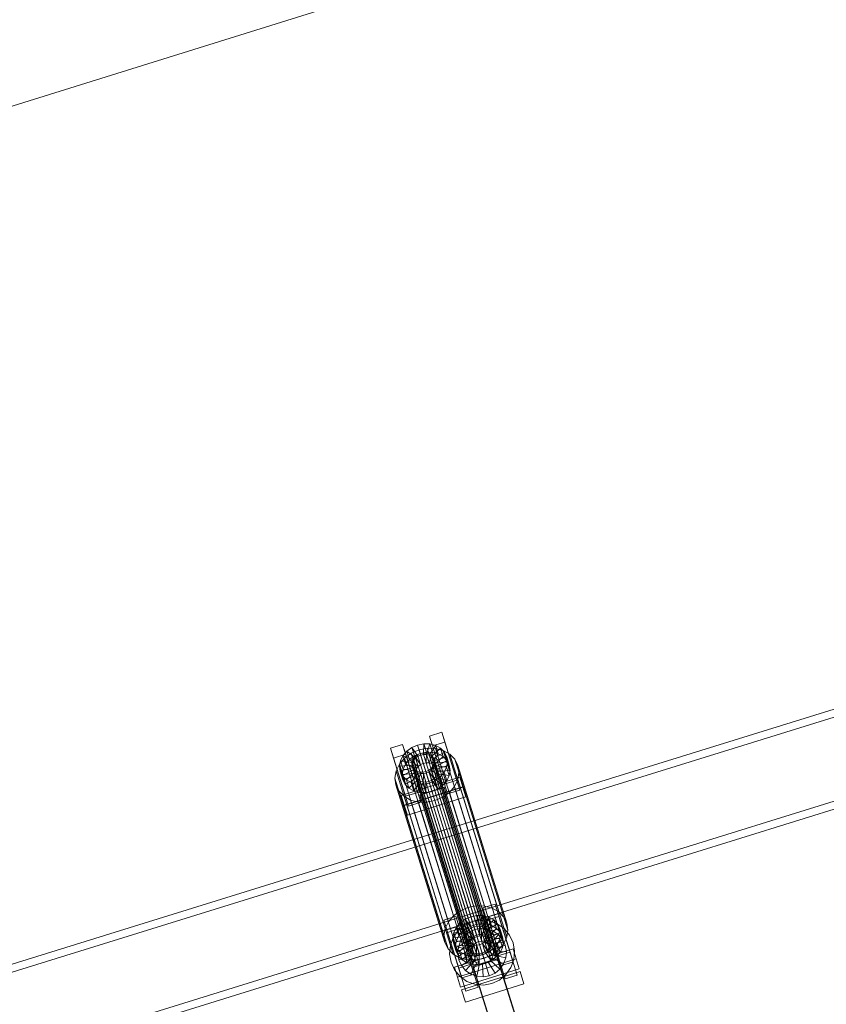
# Model space of a CAD drawing. Header units: millimetres. Extents: x -4395 to 65662, y -65530 to 6847.
# Tile 822 of 1034: x 21637 to 22267, y 2570 to 3340. Entities that reach past the tile are written whole.
import ezdxf

# ---------------------------------------------------------------- set-up
doc = ezdxf.new("R2010")
doc.units = ezdxf.units.MM
doc.layers.add('COTAS_P', color=1, linetype='Continuous', lineweight=0)
doc.layers.add('lateral_C02', color=7, linetype='Continuous', lineweight=0)
doc.dimstyles.new('R19_100', dxfattribs={"dimtxt": 250, "dimasz": 150, "dimexe": 150, "dimexo": 80, "dimgap": 100, "dimtad": 1, "dimtih": 1, "dimtoh": 1, "dimdsep": 46, "dimcen": 0.09, "dimadec": 0, "dimazin": 0, "dimtfac": 1, "dimtdec": 4, "dimtofl": 0, "dimtmove": 0, "dimatfit": 3, "dimfxl": 1, "dimtolj": 1, "dimtzin": 0, "dimarcsym": 0})

# ---------------------------------------------------------------- blocks, each defined once
blk = doc.blocks.new('DIM_R33_4')
at = {"layer": 'COTAS_P'}
for p, q in [((15248.37, 1279.09), (24311.82, 4109.09)), ((24311.82, 4109.09), (24155.23, 4107.34)), ((24311.82, 4109.09), (24182.05, 4021.43)), ((24580.07, 3250), (24311.82, 4109.09)), ((15248.37, 1279.09), (15378.14, 1366.76)), ((15248.37, 1279.09), (15404.97, 1280.85)), ((15516.62, 420), (15248.37, 1279.09))]:
    blk.add_line(p, q, dxfattribs=at)
blk.add_text('9495 P', height=250, rotation=17.34062, dxfattribs=at).set_placement((19750.29, 2789.55))

msp = doc.modelspace()

# ---------------------------------------------------------------- linework, layer by layer
at = {"layer": 'lateral_C02'}
for p, q in [((22541.592, 2884.136), (21968.557, 2706.282)), ((21970.336, 2700.552), (22543.371, 2878.406)), ((21988.96, 2640.547), (22561.995, 2818.4)), ((22563.773, 2812.67), (21990.738, 2634.816)), ((21957.23, 2779.726), (21966.775, 2782.707)), ((21959.61, 2772.057), (21957.23, 2779.726)), ((21957.23, 2779.726), (21968.981, 2742.204)), ((21966.775, 2782.707), (21969.156, 2775.037)), ((21978.526, 2745.184), (21966.775, 2782.707)), ((21926.684, 2770.188), (21936.23, 2773.169)), ((21929.065, 2762.519), (21926.684, 2770.188)), ((21926.684, 2770.188), (21938.435, 2732.666)), ((21936.23, 2773.169), (21938.61, 2765.5)), ((21947.98, 2735.646), (21936.23, 2773.169)), ((21939.434, 2767.951), (21943.344, 2770.801)), ((21943.344, 2770.801), (21947.879, 2772.773)), ((21948.179, 2764.022), (21943.344, 2770.801)), ((21943.344, 2770.801), (21945.384, 2764.227)), ((21947.879, 2772.773), (21952.732, 2773.732)), ((21950.327, 2764.956), (21947.879, 2772.773)), ((21947.879, 2772.773), (21949.919, 2766.199)), ((21949.033, 2769.011), (21955.52, 2770.294)), ((21952.626, 2765.41), (21952.732, 2773.732)), ((21952.732, 2773.732), (21957.571, 2773.614)), ((21952.732, 2773.732), (21954.772, 2767.159)), ((21954.918, 2765.354), (21957.571, 2773.614)), ((21955.52, 2770.294), (21961.989, 2770.136)), ((21955.52, 2770.294), (21993.775, 2647.039)), ((21957.047, 2764.792), (21962.066, 2772.427)), ((21957.571, 2773.614), (21962.066, 2772.427)), ((21957.571, 2773.614), (21959.611, 2767.041)), ((21958.869, 2763.761), (21965.911, 2770.251)), ((21969.156, 2775.037), (21959.61, 2772.057)), ((21971.361, 2734.534), (21959.61, 2772.057)), ((21962.066, 2772.427), (21965.911, 2770.251)), ((21962.066, 2772.427), (21964.106, 2765.853)), ((21965.911, 2770.251), (21968.845, 2767.234)), ((21965.911, 2770.251), (21967.952, 2763.677)), ((21969.156, 2775.037), (21980.906, 2737.515)), ((21938.61, 2765.5), (21929.065, 2762.519)), ((21940.815, 2724.997), (21929.065, 2762.519)), ((21933.71, 2757.842), (21937.743, 2762.566)), ((21934.498, 2760.442), (21936.417, 2764.418)), ((21936.417, 2764.418), (21939.434, 2767.951)), ((21944.898, 2760.998), (21936.417, 2764.418)), ((21936.417, 2764.418), (21938.457, 2757.845)), ((21937.743, 2762.566), (21942.969, 2766.375)), ((21937.743, 2762.566), (21975.998, 2639.311)), ((21938.61, 2765.5), (21950.361, 2727.977)), ((21946.327, 2762.672), (21939.434, 2767.951)), ((21939.434, 2767.951), (21941.474, 2761.378)), ((21945.384, 2764.227), (21941.474, 2761.378)), ((21942.969, 2766.375), (21949.033, 2769.011)), ((21942.969, 2766.375), (21981.224, 2643.12)), ((21944.558, 2762.094), (21945.987, 2763.767)), ((21946.327, 2762.672), (21944.898, 2760.998)), ((21949.919, 2766.199), (21945.384, 2764.227)), ((21945.384, 2764.227), (21950.219, 2757.448)), ((21945.987, 2763.767), (21947.839, 2765.117)), ((21945.987, 2763.767), (21990.362, 2620.792)), ((21948.179, 2764.022), (21946.327, 2762.672)), ((21948.367, 2756.098), (21946.327, 2762.672)), ((21947.839, 2765.117), (21949.987, 2766.051)), ((21947.839, 2765.117), (21992.214, 2622.142)), ((21950.327, 2764.956), (21948.179, 2764.022)), ((21950.219, 2757.448), (21948.179, 2764.022)), ((21949.033, 2769.011), (21987.287, 2645.756)), ((21954.772, 2767.159), (21949.919, 2766.199)), ((21949.919, 2766.199), (21952.367, 2758.382)), ((21949.987, 2766.051), (21952.286, 2766.506)), ((21949.987, 2766.051), (21994.363, 2623.076)), ((21952.626, 2765.41), (21950.327, 2764.956)), ((21952.367, 2758.382), (21950.327, 2764.956)), ((21952.286, 2766.506), (21954.578, 2766.45)), ((21952.286, 2766.506), (21996.661, 2623.53)), ((21954.918, 2765.354), (21952.626, 2765.41)), ((21954.666, 2758.837), (21952.626, 2765.41)), ((21954.578, 2766.45), (21956.707, 2765.887)), ((21954.578, 2766.45), (21998.953, 2623.475)), ((21954.772, 2767.159), (21954.666, 2758.837)), ((21959.611, 2767.041), (21954.772, 2767.159)), ((21957.047, 2764.792), (21954.918, 2765.354)), ((21956.958, 2758.781), (21954.918, 2765.354)), ((21956.707, 2765.887), (21958.529, 2764.857)), ((21956.707, 2765.887), (22001.083, 2622.912)), ((21959.611, 2767.041), (21956.958, 2758.781)), ((21958.869, 2763.761), (21957.047, 2764.792)), ((21959.087, 2758.218), (21957.047, 2764.792)), ((21958.529, 2764.857), (21959.918, 2763.428)), ((21958.529, 2764.857), (22002.904, 2621.881)), ((21960.258, 2762.332), (21958.869, 2763.761)), ((21960.909, 2757.187), (21958.869, 2763.761)), ((21964.106, 2765.853), (21959.087, 2758.218)), ((21964.106, 2765.853), (21959.611, 2767.041)), ((21959.918, 2763.428), (21960.781, 2761.698)), ((21959.918, 2763.428), (22004.294, 2620.452)), ((21960.258, 2762.332), (21968.845, 2767.234)), ((21967.952, 2763.677), (21960.909, 2757.187)), ((21970.667, 2763.583), (21961.121, 2760.603)), ((21961.989, 2770.136), (21967.998, 2768.549)), ((21961.989, 2770.136), (22000.243, 2646.882)), ((21967.952, 2763.677), (21964.106, 2765.853)), ((21970.885, 2760.661), (21967.952, 2763.677)), ((21967.998, 2768.549), (21973.139, 2765.639)), ((21967.998, 2768.549), (22006.253, 2645.294)), ((21968.845, 2767.234), (21970.667, 2763.583)), ((21968.845, 2767.234), (21970.885, 2760.661)), ((21972.707, 2757.01), (21970.667, 2763.583)), ((21970.667, 2763.583), (21971.253, 2759.546)), ((21973.139, 2765.639), (21977.061, 2761.607)), ((21973.139, 2765.639), (22011.394, 2642.385)), ((21931.144, 2752.527), (21933.71, 2757.842)), ((21933.71, 2757.842), (21971.964, 2634.588)), ((21933.808, 2756.294), (21934.498, 2760.442)), ((21943.662, 2757.15), (21933.808, 2756.294)), ((21933.808, 2756.294), (21935.848, 2749.721)), ((21934.394, 2752.257), (21933.808, 2756.294)), ((21943.939, 2755.238), (21934.394, 2752.257)), ((21943.989, 2759.115), (21934.498, 2760.442)), ((21934.498, 2760.442), (21936.538, 2753.869)), ((21938.457, 2757.845), (21936.538, 2753.869)), ((21941.474, 2761.378), (21938.457, 2757.845)), ((21938.457, 2757.845), (21946.938, 2754.425)), ((21941.474, 2761.378), (21948.367, 2756.098)), ((21943.322, 2758.246), (21943.649, 2760.21)), ((21943.599, 2756.333), (21943.322, 2758.246)), ((21943.322, 2758.246), (21987.697, 2615.27)), ((21944.462, 2754.604), (21943.599, 2756.333)), ((21943.599, 2756.333), (21987.975, 2613.358)), ((21943.649, 2760.21), (21944.558, 2762.094)), ((21943.649, 2760.21), (21988.024, 2617.235)), ((21943.989, 2759.115), (21943.662, 2757.15)), ((21945.702, 2750.576), (21943.662, 2757.15)), ((21943.662, 2757.15), (21943.939, 2755.238)), ((21945.98, 2748.664), (21943.939, 2755.238)), ((21943.939, 2755.238), (21944.802, 2753.508)), ((21944.898, 2760.998), (21943.989, 2759.115)), ((21946.029, 2752.541), (21943.989, 2759.115)), ((21944.558, 2762.094), (21988.933, 2619.118)), ((21946.938, 2754.425), (21944.898, 2760.998)), ((21946.938, 2754.425), (21948.367, 2756.098)), ((21948.367, 2756.098), (21950.219, 2757.448)), ((21950.219, 2757.448), (21952.367, 2758.382)), ((21952.367, 2758.382), (21954.666, 2758.837)), ((21954.666, 2758.837), (21956.958, 2758.781)), ((21956.958, 2758.781), (21959.087, 2758.218)), ((21959.823, 2755.938), (21958.394, 2754.264)), ((21958.734, 2753.168), (21960.163, 2754.842)), ((21959.087, 2758.218), (21960.909, 2757.187)), ((21960.732, 2757.821), (21959.823, 2755.938)), ((21959.823, 2755.938), (22004.198, 2612.962)), ((21960.163, 2754.842), (21961.072, 2756.725)), ((21960.163, 2754.842), (21968.644, 2751.422)), ((21962.203, 2748.269), (21960.163, 2754.842)), ((21961.121, 2760.603), (21960.258, 2762.332)), ((21962.299, 2755.759), (21960.258, 2762.332)), ((21961.059, 2759.786), (21960.732, 2757.821)), ((21960.732, 2757.821), (22005.107, 2614.846)), ((21960.781, 2761.698), (21961.059, 2759.786)), ((22005.157, 2618.723), (21960.781, 2761.698)), ((21960.909, 2757.187), (21962.299, 2755.759)), ((21961.059, 2759.786), (22005.434, 2616.811)), ((21961.072, 2756.725), (21961.399, 2758.69)), ((21961.072, 2756.725), (21970.563, 2755.398)), ((21963.112, 2750.152), (21961.072, 2756.725)), ((21961.121, 2760.603), (21963.162, 2754.029)), ((21961.399, 2758.69), (21961.121, 2760.603)), ((21961.399, 2758.69), (21971.253, 2759.546)), ((21963.439, 2752.117), (21961.399, 2758.69)), ((21970.885, 2760.661), (21962.299, 2755.759)), ((21962.299, 2755.759), (21963.162, 2754.029)), ((21963.162, 2754.029), (21972.707, 2757.01)), ((21970.563, 2755.398), (21968.644, 2751.422)), ((21971.253, 2759.546), (21970.563, 2755.398)), ((21970.563, 2755.398), (21972.603, 2748.825)), ((21972.707, 2757.01), (21970.885, 2760.661)), ((21971.253, 2759.546), (21973.293, 2752.972)), ((21973.293, 2752.972), (21972.707, 2757.01)), ((21977.061, 2761.607), (21979.496, 2756.726)), ((21977.061, 2761.607), (22015.316, 2638.352)), ((21979.496, 2756.726), (21980.279, 2751.329)), ((22017.751, 2633.471), (21979.496, 2756.726)), ((21930.222, 2746.982), (21931.144, 2752.527)), ((21931.144, 2752.527), (21969.399, 2629.272)), ((21934.394, 2752.257), (21936.434, 2745.684)), ((21936.216, 2748.606), (21934.394, 2752.257)), ((21935.082, 2733.335), (21980.9, 2747.642)), ((21936.538, 2753.869), (21935.848, 2749.721)), ((21935.848, 2749.721), (21945.702, 2750.576)), ((21935.848, 2749.721), (21936.434, 2745.684)), ((21944.802, 2753.508), (21936.216, 2748.606)), ((21936.216, 2748.606), (21938.256, 2742.032)), ((21939.149, 2745.59), (21936.216, 2748.606)), ((21936.434, 2745.684), (21945.98, 2748.664)), ((21936.538, 2753.869), (21946.029, 2752.541)), ((21946.192, 2752.079), (21939.149, 2745.59)), ((21948.014, 2751.049), (21942.995, 2743.413)), ((21945.852, 2753.175), (21944.462, 2754.604)), ((21944.462, 2754.604), (21988.838, 2611.628)), ((21946.843, 2746.935), (21944.802, 2753.508)), ((21944.802, 2753.508), (21946.192, 2752.079)), ((21945.702, 2750.576), (21946.029, 2752.541)), ((21945.98, 2748.664), (21945.702, 2750.576)), ((21947.674, 2752.144), (21945.852, 2753.175)), ((21945.852, 2753.175), (21990.227, 2610.2)), ((21946.843, 2746.935), (21945.98, 2748.664)), ((21946.029, 2752.541), (21946.938, 2754.425)), ((21948.232, 2745.506), (21946.192, 2752.079)), ((21946.192, 2752.079), (21948.014, 2751.049)), ((21950.143, 2750.486), (21947.49, 2742.226)), ((21949.803, 2751.582), (21947.674, 2752.144)), ((21947.674, 2752.144), (21992.049, 2609.169)), ((21950.054, 2744.475), (21948.014, 2751.049)), ((21948.014, 2751.049), (21950.143, 2750.486)), ((21952.095, 2751.526), (21949.803, 2751.582)), ((21949.803, 2751.582), (21994.178, 2608.606)), ((21952.183, 2743.912), (21950.143, 2750.486)), ((21950.143, 2750.486), (21952.435, 2750.43)), ((21954.394, 2751.98), (21952.095, 2751.526)), ((21952.095, 2751.526), (21996.471, 2608.55)), ((21952.435, 2750.43), (21952.329, 2742.108)), ((21952.435, 2750.43), (21954.734, 2750.885)), ((21954.475, 2743.857), (21952.435, 2750.43)), ((21956.542, 2752.914), (21954.394, 2751.98)), ((21954.394, 2751.98), (21998.769, 2609.005)), ((21954.734, 2750.885), (21956.882, 2751.819)), ((21954.734, 2750.885), (21957.182, 2743.067)), ((21956.774, 2744.311), (21954.734, 2750.885)), ((21958.394, 2754.264), (21956.542, 2752.914)), ((21956.542, 2752.914), (22000.918, 2609.939)), ((21956.882, 2751.819), (21958.734, 2753.168)), ((21956.882, 2751.819), (21961.717, 2745.039)), ((21958.922, 2745.245), (21956.882, 2751.819)), ((21958.394, 2754.264), (22002.769, 2611.289)), ((21958.734, 2753.168), (21965.627, 2747.889)), ((21960.774, 2746.595), (21958.734, 2753.168)), ((21962.203, 2748.269), (21960.774, 2746.595)), ((21965.627, 2747.889), (21961.717, 2745.039)), ((21963.112, 2750.152), (21962.203, 2748.269)), ((21970.684, 2744.848), (21962.203, 2748.269)), ((21963.439, 2752.117), (21963.112, 2750.152)), ((21972.603, 2748.825), (21963.112, 2750.152)), ((21963.162, 2754.029), (21963.439, 2752.117)), ((21973.293, 2752.972), (21963.439, 2752.117)), ((21968.644, 2751.422), (21965.627, 2747.889)), ((21965.627, 2747.889), (21967.667, 2741.315)), ((21968.644, 2751.422), (21970.684, 2744.848)), ((21970.684, 2744.848), (21972.603, 2748.825)), ((21972.603, 2748.825), (21973.293, 2752.972)), ((21980.279, 2751.329), (21979.357, 2745.784)), ((21980.279, 2751.329), (22018.534, 2628.074)), ((21980.9, 2747.642), (21983.28, 2739.972)), ((21983.348, 2739.824), (21980.9, 2747.642)), ((21931.005, 2741.585), (21930.222, 2746.982)), ((21930.222, 2746.982), (21968.477, 2623.727)), ((21933.441, 2736.704), (21931.005, 2741.585)), ((21931.005, 2741.585), (21969.26, 2618.33)), ((21936.434, 2745.684), (21938.256, 2742.032)), ((21983.28, 2739.972), (21937.462, 2725.666)), ((21983.348, 2739.824), (21937.53, 2725.518)), ((21938.256, 2742.032), (21946.843, 2746.935)), ((21938.256, 2742.032), (21941.19, 2739.016)), ((21939.149, 2745.59), (21941.19, 2739.016)), ((21942.995, 2743.413), (21939.149, 2745.59)), ((21941.19, 2739.016), (21948.232, 2745.506)), ((21942.995, 2743.413), (21945.035, 2736.84)), ((21947.49, 2742.226), (21942.995, 2743.413)), ((21945.035, 2736.84), (21950.054, 2744.475)), ((21948.232, 2745.506), (21946.843, 2746.935)), ((21947.49, 2742.226), (21949.531, 2735.652)), ((21952.329, 2742.108), (21947.49, 2742.226)), ((21950.054, 2744.475), (21948.232, 2745.506)), ((21949.531, 2735.652), (21952.183, 2743.912)), ((21949.598, 2733.795), (21968.689, 2739.756)), ((21968.764, 2739.513), (21949.674, 2733.552)), ((21952.183, 2743.912), (21950.054, 2744.475)), ((21954.475, 2743.857), (21952.183, 2743.912)), ((21957.182, 2743.067), (21952.329, 2742.108)), ((21952.329, 2742.108), (21954.369, 2735.534)), ((21954.369, 2735.534), (21954.475, 2743.857)), ((21956.774, 2744.311), (21954.475, 2743.857)), ((21958.922, 2745.245), (21956.774, 2744.311)), ((21959.222, 2736.494), (21956.774, 2744.311)), ((21961.717, 2745.039), (21957.182, 2743.067)), ((21957.182, 2743.067), (21959.222, 2736.494)), ((21960.774, 2746.595), (21958.922, 2745.245)), ((21963.757, 2738.466), (21958.922, 2745.245)), ((21967.667, 2741.315), (21960.774, 2746.595)), ((21961.717, 2745.039), (21963.757, 2738.466)), ((21963.757, 2738.466), (21967.667, 2741.315)), ((21967.667, 2741.315), (21970.684, 2744.848)), ((21968.689, 2739.756), (21968.764, 2739.513)), ((22029.081, 2546.351), (21968.689, 2739.756)), ((21968.764, 2739.513), (22029.157, 2546.108)), ((21978.526, 2745.184), (21968.981, 2742.204)), ((21968.981, 2742.204), (21971.361, 2734.534)), ((21976.792, 2740.468), (21972.758, 2735.745)), ((21979.357, 2745.784), (21976.792, 2740.468)), ((21976.792, 2740.468), (22015.046, 2617.214)), ((21980.906, 2737.515), (21978.526, 2745.184)), ((21979.357, 2745.784), (22017.612, 2622.529)), ((21983.28, 2739.972), (21985.728, 2732.155)), ((21985.728, 2732.155), (21983.348, 2739.824)), ((21937.362, 2732.671), (21933.441, 2736.704)), ((21933.441, 2736.704), (21971.695, 2613.449)), ((21937.462, 2725.666), (21935.082, 2733.335)), ((21935.082, 2733.335), (21937.53, 2725.518)), ((21942.503, 2729.762), (21937.362, 2732.671)), ((21937.362, 2732.671), (21975.617, 2609.417)), ((21947.98, 2735.646), (21938.435, 2732.666)), ((21938.435, 2732.666), (21940.815, 2724.997)), ((21939.91, 2717.849), (21985.728, 2732.155)), ((21941.19, 2739.016), (21945.035, 2736.84)), ((21945.035, 2736.84), (21949.531, 2735.652)), ((21950.361, 2727.977), (21947.98, 2735.646)), ((21949.531, 2735.652), (21954.369, 2735.534)), ((21949.674, 2733.552), (21949.598, 2733.795)), ((22009.991, 2540.39), (21949.598, 2733.795)), ((22010.066, 2540.147), (21949.674, 2733.552)), ((21954.369, 2735.534), (21959.222, 2736.494)), ((21959.222, 2736.494), (21963.757, 2738.466)), ((21967.532, 2731.936), (21961.469, 2729.3)), ((21972.758, 2735.745), (21967.532, 2731.936)), ((21967.532, 2731.936), (22005.787, 2608.681)), ((21971.361, 2734.534), (21980.906, 2737.515)), ((21972.758, 2735.745), (22011.013, 2612.491)), ((21939.91, 2717.849), (21937.462, 2725.666)), ((21937.53, 2725.518), (21939.91, 2717.849)), ((21940.815, 2724.997), (21950.361, 2727.977)), ((21948.513, 2728.175), (21942.503, 2729.762)), ((21942.503, 2729.762), (21980.758, 2606.508)), ((21954.982, 2728.017), (21948.513, 2728.175)), ((21948.513, 2728.175), (21986.768, 2604.92)), ((21961.469, 2729.3), (21954.982, 2728.017)), ((21954.982, 2728.017), (21993.236, 2604.762)), ((21961.469, 2729.3), (21999.723, 2606.045)), ((21968.557, 2706.282), (21032.6, 2415.788)), ((21988.96, 2640.547), (21968.557, 2706.282)), ((21968.557, 2706.282), (21970.336, 2700.552)), ((21034.379, 2410.057), (21970.336, 2700.552)), ((21970.336, 2700.552), (21990.738, 2634.816)), ((21993.775, 2647.039), (21987.287, 2645.756)), ((22000.243, 2646.882), (21993.775, 2647.039)), ((21998.885, 2645.515), (22008.431, 2648.496)), ((22008.431, 2648.496), (22010.811, 2640.827)), ((22020.181, 2610.974), (22008.431, 2648.496)), ((21053.003, 2350.052), (21988.96, 2640.547)), ((21981.224, 2643.12), (21975.998, 2639.311)), ((21987.287, 2645.756), (21981.224, 2643.12)), ((21989.534, 2638.562), (21994.387, 2639.522)), ((21994.281, 2631.2), (21994.387, 2639.522)), ((21994.387, 2639.522), (21999.226, 2639.404)), ((21994.387, 2639.522), (21996.427, 2632.948)), ((21996.573, 2631.144), (21999.226, 2639.404)), ((22001.265, 2637.846), (21998.885, 2645.515)), ((21998.885, 2645.515), (22010.636, 2607.993)), ((21999.226, 2639.404), (22003.721, 2638.216)), ((21999.226, 2639.404), (22001.266, 2632.83)), ((22006.253, 2645.294), (22000.243, 2646.882)), ((22010.811, 2640.827), (22001.265, 2637.846)), ((22011.394, 2642.385), (22006.253, 2645.294)), ((22010.811, 2640.827), (22022.561, 2603.304)), ((22015.316, 2638.352), (22011.394, 2642.385)), ((21990.738, 2634.816), (21054.781, 2344.322)), ((21968.34, 2635.978), (21977.885, 2638.958)), ((21970.72, 2628.309), (21968.34, 2635.978)), ((21968.34, 2635.978), (21980.09, 2598.455)), ((21971.964, 2634.588), (21969.399, 2629.272)), ((21975.998, 2639.311), (21971.964, 2634.588)), ((21977.885, 2638.958), (21980.265, 2631.289)), ((21989.636, 2601.436), (21977.885, 2638.958)), ((21978.072, 2630.208), (21981.089, 2633.741)), ((21979.63, 2627.783), (21984.721, 2632.031)), ((21981.089, 2633.741), (21984.999, 2636.59)), ((21987.982, 2628.461), (21981.089, 2633.741)), ((21981.089, 2633.741), (21983.129, 2627.167)), ((21984.721, 2632.031), (21990.738, 2634.816)), ((21984.999, 2636.59), (21989.534, 2638.562)), ((21989.834, 2629.811), (21984.999, 2636.59)), ((21984.999, 2636.59), (21987.039, 2630.017)), ((21991.575, 2631.989), (21987.039, 2630.017)), ((21991.982, 2630.745), (21989.534, 2638.562)), ((21989.534, 2638.562), (21991.575, 2631.989)), ((21990.738, 2634.816), (21997.272, 2635.949)), ((21996.427, 2632.948), (21991.575, 2631.989)), ((21991.575, 2631.989), (21994.023, 2624.171)), ((21996.427, 2632.948), (21996.321, 2624.626)), ((22001.266, 2632.83), (21996.427, 2632.948)), ((21997.272, 2635.949), (22003.875, 2635.353)), ((22001.266, 2632.83), (21998.613, 2624.57)), ((21998.702, 2630.581), (22003.721, 2638.216)), ((22000.524, 2629.55), (22007.567, 2636.04)), ((22005.761, 2631.643), (22000.743, 2624.008)), ((22013.016, 2600.324), (22001.265, 2637.846)), ((22005.761, 2631.643), (22001.266, 2632.83)), ((22001.914, 2628.122), (22010.5, 2633.024)), ((22001.954, 2635.804), (22011.499, 2638.784)), ((22001.954, 2635.804), (22016.26, 2589.985)), ((22003.721, 2638.216), (22007.567, 2636.04)), ((22003.721, 2638.216), (22005.761, 2631.643)), ((22003.875, 2635.353), (22010.1, 2633.068)), ((22009.607, 2629.467), (22005.761, 2631.643)), ((22007.567, 2636.04), (22010.5, 2633.024)), ((22007.567, 2636.04), (22009.607, 2629.467)), ((22010.1, 2633.068), (22015.521, 2629.25)), ((22010.5, 2633.024), (22012.322, 2629.373)), ((22010.5, 2633.024), (22012.54, 2626.45)), ((22025.806, 2592.966), (22011.499, 2638.784)), ((22017.751, 2633.471), (22015.316, 2638.352)), ((22018.534, 2628.074), (22017.751, 2633.471)), ((21969.399, 2629.272), (21968.477, 2623.727)), ((21980.265, 2631.289), (21970.72, 2628.309)), ((21982.47, 2590.786), (21970.72, 2628.309)), ((21971.408, 2626.266), (21980.954, 2629.247)), ((21971.408, 2626.266), (21985.715, 2580.448)), ((21975.463, 2622.084), (21976.153, 2626.232)), ((21975.812, 2622.362), (21979.63, 2627.783)), ((21976.153, 2626.232), (21978.072, 2630.208)), ((21985.644, 2624.904), (21976.153, 2626.232)), ((21976.153, 2626.232), (21978.194, 2619.658)), ((21986.553, 2626.788), (21978.072, 2630.208)), ((21978.072, 2630.208), (21980.112, 2623.634)), ((21983.129, 2627.167), (21980.112, 2623.634)), ((21980.265, 2631.289), (21992.016, 2593.767)), ((21995.26, 2583.428), (21980.954, 2629.247)), ((21987.039, 2630.017), (21983.129, 2627.167)), ((21983.129, 2627.167), (21990.022, 2621.888)), ((21984.336, 2623.446), (21988.145, 2626.623)), ((21985.644, 2624.904), (21985.317, 2622.939)), ((21986.553, 2626.788), (21985.644, 2624.904)), ((21987.684, 2618.331), (21985.644, 2624.904)), ((21987.982, 2628.461), (21986.553, 2626.788)), ((21988.593, 2620.214), (21986.553, 2626.788)), ((21987.039, 2630.017), (21991.874, 2623.237)), ((21989.834, 2629.811), (21987.982, 2628.461)), ((21990.022, 2621.888), (21987.982, 2628.461)), ((21988.145, 2626.623), (21992.646, 2628.707)), ((21993.494, 2618.175), (21988.145, 2626.623)), ((21991.982, 2630.745), (21989.834, 2629.811)), ((21991.874, 2623.237), (21989.834, 2629.811)), ((21991.874, 2623.237), (21994.023, 2624.171)), ((21994.281, 2631.2), (21991.982, 2630.745)), ((21994.023, 2624.171), (21991.982, 2630.745)), ((21992.646, 2628.707), (21997.533, 2629.555)), ((21995.626, 2619.162), (21992.646, 2628.707)), ((21994.023, 2624.171), (21996.321, 2624.626)), ((21996.573, 2631.144), (21994.281, 2631.2)), ((21996.321, 2624.626), (21994.281, 2631.2)), ((21996.321, 2624.626), (21998.613, 2624.57)), ((21998.702, 2630.581), (21996.573, 2631.144)), ((21998.613, 2624.57), (21996.573, 2631.144)), ((21997.941, 2619.563), (21997.533, 2629.555)), ((21997.533, 2629.555), (22002.473, 2629.109)), ((21998.613, 2624.57), (22000.743, 2624.008)), ((22000.524, 2629.55), (21998.702, 2630.581)), ((22000.743, 2624.008), (21998.702, 2630.581)), ((22000.281, 2619.352), (22002.473, 2629.109)), ((22001.914, 2628.122), (22000.524, 2629.55)), ((22002.564, 2622.977), (22000.524, 2629.55)), ((22000.743, 2624.008), (22002.564, 2622.977)), ((22002.776, 2626.392), (22001.914, 2628.122)), ((22003.954, 2621.548), (22001.914, 2628.122)), ((22002.473, 2629.109), (22007.129, 2627.399)), ((22002.487, 2618.542), (22007.129, 2627.399)), ((22009.607, 2629.467), (22002.564, 2622.977)), ((22002.727, 2622.515), (22003.054, 2624.48)), ((22012.322, 2629.373), (22002.776, 2626.392)), ((22002.776, 2626.392), (22004.817, 2619.818)), ((22003.054, 2624.48), (22002.776, 2626.392)), ((22003.054, 2624.48), (22012.908, 2625.335)), ((22005.094, 2617.906), (22003.054, 2624.48)), ((22012.54, 2626.45), (22003.954, 2621.548)), ((22004.408, 2617.189), (22011.184, 2624.543)), ((22007.129, 2627.399), (22011.184, 2624.543)), ((22012.54, 2626.45), (22009.607, 2629.467)), ((22011.184, 2624.543), (22014.362, 2620.735)), ((22012.908, 2625.335), (22012.218, 2621.188)), ((22014.362, 2622.799), (22012.322, 2629.373)), ((22012.322, 2629.373), (22012.908, 2625.335)), ((22014.362, 2622.799), (22012.54, 2626.45)), ((22012.908, 2625.335), (22014.948, 2618.762)), ((22015.521, 2629.25), (22019.769, 2624.158)), ((22017.612, 2622.529), (22018.534, 2628.074)), ((22019.769, 2624.158), (22022.554, 2618.141)), ((21968.477, 2623.727), (21969.26, 2618.33)), ((21969.26, 2618.33), (21971.695, 2613.449)), ((21973.526, 2616.137), (21975.812, 2622.362)), ((21985.317, 2622.939), (21975.463, 2622.084)), ((21975.463, 2622.084), (21977.504, 2615.51)), ((21976.049, 2618.047), (21975.463, 2622.084)), ((21985.595, 2621.027), (21976.049, 2618.047)), ((21976.049, 2618.047), (21978.089, 2611.473)), ((21977.871, 2614.395), (21976.049, 2618.047)), ((21978.194, 2619.658), (21977.504, 2615.51)), ((21977.504, 2615.51), (21987.357, 2616.366)), ((21986.458, 2619.298), (21977.871, 2614.395)), ((21980.112, 2623.634), (21978.194, 2619.658)), ((21978.194, 2619.658), (21987.684, 2618.331)), ((21979.771, 2614.735), (21981.48, 2619.391)), ((21980.112, 2623.634), (21988.593, 2620.214)), ((21987.847, 2617.869), (21980.805, 2611.379)), ((21981.48, 2619.391), (21984.336, 2623.446)), ((21990.337, 2614.749), (21981.48, 2619.391)), ((21991.69, 2616.669), (21984.336, 2623.446)), ((21989.669, 2616.838), (21984.65, 2609.203)), ((21987.357, 2616.366), (21985.317, 2622.939)), ((21985.317, 2622.939), (21985.595, 2621.027)), ((21987.635, 2614.454), (21985.595, 2621.027)), ((21985.595, 2621.027), (21986.458, 2619.298)), ((21988.498, 2612.724), (21986.458, 2619.298)), ((21986.458, 2619.298), (21987.847, 2617.869)), ((21987.357, 2616.366), (21987.684, 2618.331)), ((21987.635, 2614.454), (21987.357, 2616.366)), ((21987.684, 2618.331), (21988.593, 2620.214)), ((21988.024, 2617.235), (21987.697, 2615.27)), ((21989.887, 2611.295), (21987.847, 2617.869)), ((21987.847, 2617.869), (21989.669, 2616.838)), ((21988.933, 2619.118), (21988.024, 2617.235)), ((21988.593, 2620.214), (21990.022, 2621.888)), ((21990.362, 2620.792), (21988.933, 2619.118)), ((21991.798, 2616.275), (21989.145, 2608.015)), ((21991.709, 2610.264), (21989.669, 2616.838)), ((21989.669, 2616.838), (21991.798, 2616.275)), ((21990.022, 2621.888), (21991.874, 2623.237)), ((21990.337, 2614.749), (21991.69, 2616.669)), ((21992.214, 2622.142), (21990.362, 2620.792)), ((21991.69, 2616.669), (21993.494, 2618.175)), ((21993.838, 2609.702), (21991.798, 2616.275)), ((21991.798, 2616.275), (21994.09, 2616.22)), ((21994.363, 2623.076), (21992.214, 2622.142)), ((21993.494, 2618.175), (21995.626, 2619.162)), ((21994.09, 2616.22), (21996.389, 2616.674)), ((21996.661, 2623.53), (21994.363, 2623.076)), ((21995.626, 2619.162), (21997.941, 2619.563)), ((21996.389, 2616.674), (21998.537, 2617.608)), ((21996.389, 2616.674), (21998.837, 2608.857)), ((21998.429, 2610.101), (21996.389, 2616.674)), ((21998.953, 2623.475), (21996.661, 2623.53)), ((21997.941, 2619.563), (22000.281, 2619.352)), ((21998.537, 2617.608), (22000.389, 2618.958)), ((21998.537, 2617.608), (22003.372, 2610.829)), ((22000.577, 2611.035), (21998.537, 2617.608)), ((22001.083, 2622.912), (21998.953, 2623.475)), ((22000.281, 2619.352), (22002.487, 2618.542)), ((22000.389, 2618.958), (22001.818, 2620.632)), ((22000.389, 2618.958), (22007.282, 2613.678)), ((22002.429, 2612.384), (22000.389, 2618.958)), ((22002.904, 2621.881), (22001.083, 2622.912)), ((22001.818, 2620.632), (22002.727, 2622.515)), ((22001.818, 2620.632), (22010.299, 2617.212)), ((22003.858, 2614.058), (22001.818, 2620.632)), ((22002.487, 2618.542), (22004.408, 2617.189)), ((22002.564, 2622.977), (22003.954, 2621.548)), ((22002.727, 2622.515), (22012.218, 2621.188)), ((22004.767, 2615.941), (22002.727, 2622.515)), ((22004.294, 2620.452), (22002.904, 2621.881)), ((22003.954, 2621.548), (22004.817, 2619.818)), ((22005.157, 2618.723), (22004.294, 2620.452)), ((22004.408, 2617.189), (22005.913, 2615.385)), ((22005.094, 2617.906), (22004.767, 2615.941)), ((22004.817, 2619.818), (22014.362, 2622.799)), ((22004.817, 2619.818), (22005.094, 2617.906)), ((22014.948, 2618.762), (22005.094, 2617.906)), ((22005.107, 2614.846), (22005.434, 2616.811)), ((22005.434, 2616.811), (22005.157, 2618.723)), ((22005.913, 2615.385), (22014.362, 2620.735)), ((22010.299, 2617.212), (22007.282, 2613.678)), ((22012.218, 2621.188), (22010.299, 2617.212)), ((22010.299, 2617.212), (22012.339, 2610.638)), ((22011.013, 2612.491), (22015.046, 2617.214)), ((22012.218, 2621.188), (22014.258, 2614.614)), ((22014.258, 2614.614), (22014.948, 2618.762)), ((22014.948, 2618.762), (22014.362, 2622.799)), ((22014.362, 2620.735), (22016.445, 2616.234)), ((22015.046, 2617.214), (22017.612, 2622.529)), ((22022.554, 2618.141), (22023.688, 2611.608)), ((21971.695, 2613.449), (21975.617, 2609.417)), ((21972.93, 2609.533), (21973.526, 2616.137)), ((21974.063, 2603), (21972.93, 2609.533)), ((21975.617, 2609.417), (21980.758, 2606.508)), ((21976.737, 2599.125), (22022.555, 2613.431)), ((21977.504, 2615.51), (21978.089, 2611.473)), ((21977.871, 2614.395), (21979.911, 2607.822)), ((21980.805, 2611.379), (21977.871, 2614.395)), ((21978.089, 2611.473), (21987.635, 2614.454)), ((21978.089, 2611.473), (21979.911, 2607.822)), ((21979.325, 2609.795), (21979.771, 2614.735)), ((21989.316, 2610.203), (21979.325, 2609.795)), ((21980.172, 2604.908), (21979.325, 2609.795)), ((21989.528, 2612.543), (21979.771, 2614.735)), ((21979.911, 2607.822), (21988.498, 2612.724)), ((21980.805, 2611.379), (21982.845, 2604.805)), ((21984.65, 2609.203), (21980.805, 2611.379)), ((21982.845, 2604.805), (21989.887, 2611.295)), ((21984.65, 2609.203), (21986.69, 2602.629)), ((21989.145, 2608.015), (21984.65, 2609.203)), ((21986.69, 2602.629), (21991.709, 2610.264)), ((21988.498, 2612.724), (21987.635, 2614.454)), ((21987.697, 2615.27), (21987.975, 2613.358)), ((21987.975, 2613.358), (21988.838, 2611.628)), ((21989.887, 2611.295), (21988.498, 2612.724)), ((21988.838, 2611.628), (21990.227, 2610.2)), ((21989.316, 2610.203), (21989.528, 2612.543)), ((21989.718, 2607.888), (21989.316, 2610.203)), ((21989.528, 2612.543), (21990.337, 2614.749)), ((21991.709, 2610.264), (21989.887, 2611.295)), ((21990.227, 2610.2), (21992.049, 2609.169)), ((21991.186, 2601.442), (21993.838, 2609.702)), ((21993.838, 2609.702), (21991.709, 2610.264)), ((21992.049, 2609.169), (21994.178, 2608.606)), ((21996.13, 2609.646), (21993.838, 2609.702)), ((21994.09, 2616.22), (21993.984, 2607.897)), ((21998.837, 2608.857), (21993.984, 2607.897)), ((21996.13, 2609.646), (21994.09, 2616.22)), ((21994.178, 2608.606), (21996.471, 2608.55)), ((21996.025, 2601.324), (21996.13, 2609.646)), ((21998.429, 2610.101), (21996.13, 2609.646)), ((21996.471, 2608.55), (21998.769, 2609.005)), ((22000.577, 2611.035), (21998.429, 2610.101)), ((22000.877, 2602.283), (21998.429, 2610.101)), ((21998.769, 2609.005), (22000.918, 2609.939)), ((22003.372, 2610.829), (21998.837, 2608.857)), ((21998.837, 2608.857), (22000.877, 2602.283)), ((21999.723, 2606.045), (22005.787, 2608.681)), ((22002.429, 2612.384), (22000.577, 2611.035)), ((22005.413, 2604.255), (22000.577, 2611.035)), ((22000.918, 2609.939), (22002.769, 2611.289)), ((22003.858, 2614.058), (22002.429, 2612.384)), ((22009.322, 2607.105), (22002.429, 2612.384)), ((22002.769, 2611.289), (22004.198, 2612.962)), ((22007.282, 2613.678), (22003.372, 2610.829)), ((22003.372, 2610.829), (22005.413, 2604.255)), ((22004.767, 2615.941), (22003.858, 2614.058)), ((22012.339, 2610.638), (22003.858, 2614.058)), ((22004.198, 2612.962), (22005.107, 2614.846)), ((22014.258, 2614.614), (22004.767, 2615.941)), ((22005.787, 2608.681), (22011.013, 2612.491)), ((22005.913, 2615.385), (22006.9, 2613.253)), ((22007.09, 2608.598), (22006.28, 2606.393)), ((22016.445, 2616.234), (22006.9, 2613.253)), ((22006.9, 2613.253), (22007.301, 2610.938)), ((22007.301, 2610.938), (22007.09, 2608.598)), ((22007.09, 2608.598), (22016.847, 2606.407)), ((22007.282, 2613.678), (22009.322, 2607.105)), ((22007.301, 2610.938), (22017.293, 2611.347)), ((22009.322, 2607.105), (22012.339, 2610.638)), ((22020.181, 2610.974), (22010.636, 2607.993)), ((22012.339, 2610.638), (22014.258, 2614.614)), ((22016.445, 2616.234), (22017.293, 2611.347)), ((22017.293, 2611.347), (22016.847, 2606.407)), ((22022.561, 2603.304), (22020.181, 2610.974)), ((22022.555, 2613.431), (22024.935, 2605.762)), ((22025.003, 2605.614), (22022.555, 2613.431)), ((22023.688, 2611.608), (22023.091, 2605.004)), ((21976.849, 2596.983), (21974.063, 2603)), ((22024.935, 2605.762), (21979.117, 2591.455)), ((22025.003, 2605.614), (21979.185, 2591.307)), ((21979.911, 2607.822), (21982.845, 2604.805)), ((21989.636, 2601.436), (21980.09, 2598.455)), ((21989.718, 2607.888), (21980.172, 2604.908)), ((21982.256, 2600.406), (21980.172, 2604.908)), ((21980.758, 2606.508), (21986.768, 2604.92)), ((21990.705, 2605.756), (21982.256, 2600.406)), ((21982.845, 2604.805), (21986.69, 2602.629)), ((21992.21, 2603.952), (21985.434, 2596.598)), ((21986.69, 2602.629), (21991.186, 2601.442)), ((21986.768, 2604.92), (21993.236, 2604.762)), ((21989.145, 2608.015), (21991.186, 2601.442)), ((21993.984, 2607.897), (21989.145, 2608.015)), ((21994.131, 2602.599), (21989.489, 2593.742)), ((21992.016, 2593.767), (21989.636, 2601.436)), ((21990.705, 2605.756), (21989.718, 2607.888)), ((21992.21, 2603.952), (21990.705, 2605.756)), ((21991.167, 2599.859), (22010.258, 2605.821)), ((21991.186, 2601.442), (21996.025, 2601.324)), ((22010.505, 2605.028), (21991.415, 2599.066)), ((21994.131, 2602.599), (21992.21, 2603.952)), ((21993.236, 2604.762), (21999.723, 2606.045)), ((21993.984, 2607.897), (21996.025, 2601.324)), ((21996.337, 2601.789), (21994.131, 2602.599)), ((21996.337, 2601.789), (21994.145, 2592.032)), ((21996.025, 2601.324), (22000.877, 2602.283)), ((21998.676, 2601.578), (21996.337, 2601.789)), ((22000.991, 2601.98), (21998.676, 2601.578)), ((21998.676, 2601.578), (21999.085, 2591.586)), ((22000.877, 2602.283), (22005.413, 2604.255)), ((22003.123, 2602.967), (22000.991, 2601.98)), ((22000.991, 2601.98), (22003.972, 2592.434)), ((22004.927, 2604.472), (22003.123, 2602.967)), ((22003.123, 2602.967), (22008.473, 2594.518)), ((22006.28, 2606.393), (22004.927, 2604.472)), ((22004.927, 2604.472), (22012.281, 2597.695)), ((22005.413, 2604.255), (22009.322, 2607.105)), ((22006.28, 2606.393), (22015.138, 2601.751)), ((22010.258, 2605.821), (22010.505, 2605.028)), ((22028.767, 2546.555), (22010.258, 2605.821)), ((22010.505, 2605.028), (22029.014, 2545.762)), ((22010.636, 2607.993), (22013.016, 2600.324)), ((22015.138, 2601.751), (22012.281, 2597.695)), ((22013.016, 2600.324), (22022.561, 2603.304)), ((22016.847, 2606.407), (22015.138, 2601.751)), ((22023.091, 2605.004), (22020.806, 2598.78)), ((22024.935, 2605.762), (22027.384, 2597.945)), ((22027.384, 2597.945), (22025.003, 2605.614)), ((21979.117, 2591.455), (21976.737, 2599.125)), ((21976.737, 2599.125), (21979.185, 2591.307)), ((21981.097, 2591.892), (21976.849, 2596.983)), ((21980.09, 2598.455), (21982.47, 2590.786)), ((21981.565, 2583.638), (22027.384, 2597.945)), ((21982.255, 2581.463), (22028.073, 2595.769)), ((21985.434, 2596.598), (21982.256, 2600.406)), ((21982.47, 2590.786), (21992.016, 2593.767)), ((21989.489, 2593.742), (21985.434, 2596.598)), ((21994.145, 2592.032), (21989.489, 2593.742)), ((21991.415, 2599.066), (21991.167, 2599.859)), ((22009.676, 2540.593), (21991.167, 2599.859)), ((22009.924, 2539.8), (21991.415, 2599.066)), ((22008.473, 2594.518), (22003.972, 2592.434)), ((22012.281, 2597.695), (22008.473, 2594.518)), ((22016.988, 2593.359), (22011.897, 2589.111)), ((22020.806, 2598.78), (22016.988, 2593.359)), ((22031.054, 2586.224), (22028.073, 2595.769)), ((21981.565, 2583.638), (21979.117, 2591.455)), ((21979.185, 2591.307), (21981.565, 2583.638)), ((21986.518, 2588.073), (21981.097, 2591.892)), ((21985.235, 2571.917), (22031.054, 2586.224)), ((21992.742, 2585.788), (21986.518, 2588.073)), ((21999.346, 2585.192), (21992.742, 2585.788)), ((21999.085, 2591.586), (21994.145, 2592.032)), ((22014.71, 2591.596), (21995.619, 2585.635)), ((22009.806, 2540.199), (21995.619, 2585.635)), ((22003.972, 2592.434), (21999.085, 2591.586)), ((22005.879, 2586.325), (21999.346, 2585.192)), ((22011.897, 2589.111), (22005.879, 2586.325)), ((22014.71, 2591.596), (22028.897, 2546.16)), ((22016.26, 2589.985), (22025.806, 2592.966)), ((21982.255, 2581.463), (21985.235, 2571.917)), ((21985.715, 2580.448), (21995.26, 2583.428))]:
    msp.add_line(p, q, dxfattribs=at)

# ---------------------------------------------------------------- dimensions: what is measured, and where the dimension line sits
at = {"layer": 'COTAS_P'}
dim = msp.add_aligned_dim(p1=(15516.618, 420), p2=(24580.067, 3250), distance=900, text='<> P', dimstyle='R19_100', dxfattribs=at)
dim.commit()
dim.dimension.update_dxf_attribs({"geometry": 'DIM_R33_4', "text_midpoint": (19780.096, 2694.095)})

doc.saveas('drawing.dxf')
